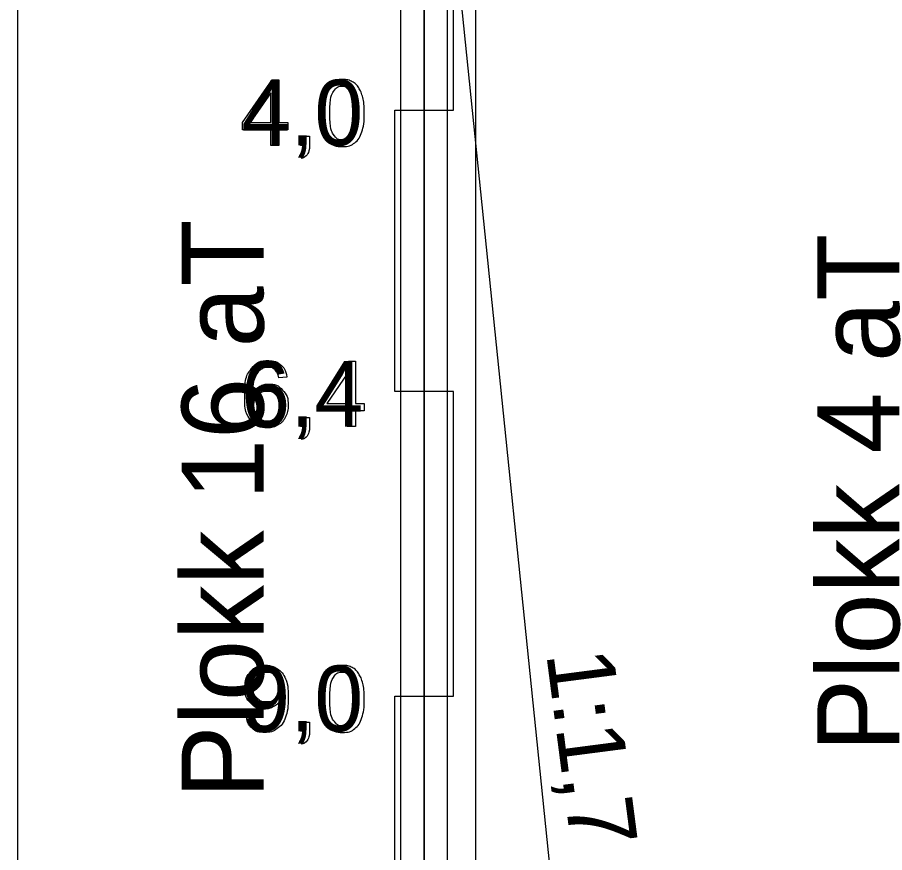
# Model space of a CAD drawing. Extents: x 700746 to 706058, y 6570320 to 6580460.
# Drawn here: x 704082.5 to 704156.5, y 6576458 to 6576529.3 of the extents above; entities that cross this region are included whole.
import ezdxf

# ---------------------------------------------------------------- set-up
doc = ezdxf.new("R2010")
doc.units = 0
for name, color, linetype in [('Default', 7, 'Continuous'), ('GEOLPUNKT', 7, 'Continuous'), ('illumineerimisjooned', 7, 'Continuous'), ('PIIR', 7, 'Continuous'), ('Plokid', 7, 'Continuous'), ('Täide', 7, 'Continuous'), ('vahekiht', 7, 'Continuous')]:
    doc.layers.add(name, color=color, linetype=linetype)

msp = doc.modelspace()

# ---------------------------------------------------------------- linework, layer by layer
at = {"layer": 'Default'}
msp.add_line((704082.499, 6576551.022), (704082.499, 6576249.109), dxfattribs=at)
at = {"layer": 'GEOLPUNKT'}
for points in [[(704117.222, 6576561.372), (704117.222, 6576271.372)], [(704104.133, 6576518.36), (704104.133, 6576519.7), (704101.704, 6576519.7), (704101.704, 6576520.332), (704104.256, 6576523.96), (704104.82, 6576523.96), (704104.82, 6576520.332), (704105.575, 6576520.332), (704105.575, 6576519.7), (704104.82, 6576519.7), (704104.82, 6576518.36), (704104.133, 6576518.36)], [(704104.133, 6576520.332), (704104.133, 6576522.861), (704102.38, 6576520.332), (704104.133, 6576520.332)], [(704106.651, 6576518.36), (704106.651, 6576519.141), (704107.432, 6576519.141), (704107.432, 6576518.36)], [(704107.04, 6576518.36), (704106.651, 6576518.36)], [(704106.796, 6576517.25), (704106.604, 6576517.545)], [(704110.659, 6576494.36), (704110.659, 6576495.7), (704108.23, 6576495.7), (704108.23, 6576496.332), (704110.783, 6576499.96), (704111.346, 6576499.96), (704111.346, 6576496.332), (704112.102, 6576496.332), (704112.102, 6576495.7), (704111.346, 6576495.7), (704111.346, 6576494.36), (704110.659, 6576494.36)], [(704105.507, 6576498.586), (704104.824, 6576498.53)], [(704110.659, 6576496.332), (704110.659, 6576498.861), (704108.906, 6576496.332), (704110.659, 6576496.332)], [(704106.655, 6576494.36), (704106.655, 6576495.141), (704107.436, 6576495.141), (704107.436, 6576494.36)], [(704107.044, 6576494.36), (704106.655, 6576494.36)], [(704106.8, 6576493.25), (704106.608, 6576493.545)], [(704102.033, 6576469.658), (704102.694, 6576469.718)], [(704106.651, 6576468.36), (704106.651, 6576469.141), (704107.432, 6576469.141), (704107.432, 6576468.36)], [(704107.04, 6576468.36), (704106.651, 6576468.36)], [(704106.796, 6576467.25), (704106.604, 6576467.545)]]:
    msp.add_lwpolyline(points, dxfattribs=at)
for points in [[(704119.722, 6576539.372), (704117.222, 6576539.372), (704117.222, 6576521.372), (704119.722, 6576521.372)], [(704114.722, 6576521.372), (704117.222, 6576521.372), (704117.222, 6576497.372), (704114.722, 6576497.372)], [(704119.722, 6576497.372), (704117.222, 6576497.372), (704117.222, 6576471.372), (704119.722, 6576471.372)], [(704114.722, 6576471.372), (704117.222, 6576471.372), (704117.222, 6576451.372), (704114.722, 6576451.372)]]:
    msp.add_lwpolyline(points, close=True, dxfattribs=at)
for points in [[(704108.452, 6576521.122), (704108.452, 6576522.115), (704108.656, 6576522.721), (704108.861, 6576523.327), (704109.263, 6576523.654), (704109.666, 6576523.982), (704110.277, 6576523.982), (704110.727, 6576523.982), (704111.068, 6576523.8), (704111.409, 6576523.619), (704111.629, 6576523.277), (704111.85, 6576522.936), (704111.976, 6576522.445), (704112.102, 6576521.954), (704112.102, 6576521.122), (704112.102, 6576520.137), (704111.899, 6576519.531), (704111.697, 6576518.925), (704111.294, 6576518.596), (704110.891, 6576518.266), (704110.277, 6576518.266), (704109.468, 6576518.266), (704109.006, 6576518.845), (704108.452, 6576519.545), (704108.452, 6576521.122)], [(704109.161, 6576521.122), (704109.161, 6576519.741), (704109.483, 6576519.285), (704109.804, 6576518.83), (704110.277, 6576518.83), (704110.749, 6576518.83), (704111.071, 6576519.287), (704111.393, 6576519.744), (704111.393, 6576521.122), (704111.393, 6576522.505), (704111.072, 6576522.959), (704110.75, 6576523.414), (704110.269, 6576523.414), (704109.797, 6576523.414), (704109.514, 6576523.013), (704109.161, 6576522.501), (704109.161, 6576521.122)], [(704106.604, 6576517.545), (704106.822, 6576517.641), (704106.925, 6576517.826), (704107.028, 6576518.012), (704107.04, 6576518.36)], [(704107.432, 6576518.36), (704107.432, 6576517.928), (704107.28, 6576517.662), (704107.127, 6576517.396), (704106.796, 6576517.25)], [(704104.824, 6576498.53), (704104.732, 6576498.938), (704104.564, 6576499.122), (704104.284, 6576499.418), (704103.874, 6576499.418), (704103.545, 6576499.418), (704103.294, 6576499.235), (704102.97, 6576498.998), (704102.783, 6576498.543), (704102.595, 6576498.088), (704102.588, 6576497.248), (704102.836, 6576497.626), (704103.196, 6576497.809), (704103.555, 6576497.993), (704103.949, 6576497.993), (704104.638, 6576497.993), (704105.121, 6576497.487), (704105.605, 6576496.981), (704105.605, 6576496.179), (704105.605, 6576495.652), (704105.378, 6576495.2), (704105.15, 6576494.747), (704104.753, 6576494.507), (704104.355, 6576494.266), (704103.85, 6576494.266), (704102.99, 6576494.266), (704102.447, 6576494.898), (704101.905, 6576495.53), (704101.905, 6576496.981), (704101.905, 6576498.603), (704102.505, 6576499.34), (704103.029, 6576499.982), (704103.916, 6576499.982), (704104.578, 6576499.982), (704105, 6576499.611), (704105.423, 6576499.24), (704105.507, 6576498.586)], [(704102.694, 6576496.175), (704102.694, 6576495.82), (704102.845, 6576495.495), (704102.996, 6576495.17), (704103.266, 6576495), (704103.536, 6576494.83), (704103.836, 6576494.83), (704104.273, 6576494.83), (704104.585, 6576495.181), (704104.897, 6576495.533), (704104.897, 6576496.137), (704104.897, 6576496.718), (704104.589, 6576497.052), (704104.28, 6576497.386), (704103.809, 6576497.386), (704103.343, 6576497.386), (704103.019, 6576497.052), (704102.694, 6576496.718), (704102.694, 6576496.175)], [(704106.608, 6576493.545), (704106.826, 6576493.641), (704106.929, 6576493.826), (704107.032, 6576494.012), (704107.044, 6576494.36)], [(704107.436, 6576494.36), (704107.436, 6576493.928), (704107.284, 6576493.662), (704107.132, 6576493.396), (704106.8, 6576493.25)], [(704102.694, 6576469.718), (704102.778, 6576469.251), (704103.015, 6576469.04), (704103.251, 6576468.83), (704103.621, 6576468.83), (704103.938, 6576468.83), (704104.178, 6576468.975), (704104.417, 6576469.12), (704104.569, 6576469.363), (704104.72, 6576469.606), (704104.823, 6576470.019), (704104.926, 6576470.432), (704104.926, 6576470.859), (704104.926, 6576470.905), (704104.922, 6576470.997), (704104.716, 6576470.668), (704104.359, 6576470.464), (704104.003, 6576470.26), (704103.587, 6576470.26), (704102.892, 6576470.26), (704102.411, 6576470.764), (704101.93, 6576471.267), (704101.93, 6576472.092), (704101.93, 6576472.943), (704102.432, 6576473.462), (704102.934, 6576473.982), (704103.69, 6576473.982), (704104.235, 6576473.982), (704104.688, 6576473.688), (704105.14, 6576473.394), (704105.375, 6576472.85), (704105.609, 6576472.306), (704105.609, 6576471.275), (704105.609, 6576470.202), (704105.377, 6576469.566), (704105.144, 6576468.931), (704104.684, 6576468.599), (704104.224, 6576468.266), (704103.605, 6576468.266), (704102.949, 6576468.266), (704102.533, 6576468.631), (704102.117, 6576468.996), (704102.033, 6576469.658)], [(704104.845, 6576472.126), (704104.845, 6576472.719), (704104.532, 6576473.066), (704104.219, 6576473.414), (704103.775, 6576473.414), (704103.315, 6576473.414), (704102.977, 6576473.039), (704102.639, 6576472.665), (704102.639, 6576472.069), (704102.639, 6576471.534), (704102.96, 6576471.2), (704103.281, 6576470.866), (704103.755, 6576470.866), (704104.232, 6576470.866), (704104.539, 6576471.2), (704104.845, 6576471.534), (704104.845, 6576472.126)], [(704108.452, 6576471.122), (704108.452, 6576472.115), (704108.656, 6576472.721), (704108.861, 6576473.327), (704109.263, 6576473.654), (704109.666, 6576473.982), (704110.277, 6576473.982), (704110.727, 6576473.982), (704111.068, 6576473.8), (704111.409, 6576473.619), (704111.629, 6576473.277), (704111.85, 6576472.936), (704111.976, 6576472.445), (704112.102, 6576471.954), (704112.102, 6576471.122), (704112.102, 6576470.137), (704111.899, 6576469.531), (704111.697, 6576468.925), (704111.294, 6576468.596), (704110.891, 6576468.266), (704110.277, 6576468.266), (704109.468, 6576468.266), (704109.006, 6576468.845), (704108.452, 6576469.545), (704108.452, 6576471.122)], [(704109.161, 6576471.122), (704109.161, 6576469.741), (704109.483, 6576469.285), (704109.804, 6576468.83), (704110.277, 6576468.83), (704110.749, 6576468.83), (704111.071, 6576469.287), (704111.393, 6576469.744), (704111.393, 6576471.122), (704111.393, 6576472.505), (704111.072, 6576472.959), (704110.75, 6576473.414), (704110.269, 6576473.414), (704109.797, 6576473.414), (704109.514, 6576473.013), (704109.161, 6576472.501), (704109.161, 6576471.122)], [(704106.604, 6576467.545), (704106.822, 6576467.641), (704106.925, 6576467.826), (704107.028, 6576468.012), (704107.04, 6576468.36)], [(704107.432, 6576468.36), (704107.432, 6576467.928), (704107.28, 6576467.662), (704107.127, 6576467.396), (704106.796, 6576467.25)]]:
    msp.add_open_spline(points, degree=3, dxfattribs=at)
at = {"layer": 'illumineerimisjooned'}
msp.add_line((704119.221, 6576295.403), (704119.221, 6576558.476), dxfattribs=at)
at = {"layer": 'PIIR'}
msp.add_line((704117.221, 6576293.372), (704117.221, 6576561.372), dxfattribs=at)
at = {"layer": 'Plokid'}
for p, q in [((704115.221, 6576293.126), (704115.221, 6576558.891)), ((704121.621, 6576297.439), (704121.621, 6576554.998))]:
    msp.add_line(p, q, dxfattribs=at)
at = {"layer": 'Täide'}
msp.add_line((704082.499, 6576551.022), (704082.499, 6576289.107), dxfattribs=at)
at = {"layer": 'vahekiht'}
msp.add_lwpolyline([(704117.222, 6576561.372), (704132.393, 6576413.307), (704161.645, 6576293.631)], dxfattribs=at)

# ---------------------------------------------------------------- texts
at = {"layer": 'GEOLPUNKT'}
for s, p in [('4,0', (704101.606, 6576518.36)), ('6,4', (704101.61, 6576494.36)), ('9,0', (704101.606, 6576468.36))]:
    msp.add_text(s, height=5.6, dxfattribs=at).set_placement(p)
msp.add_text('1:1,7', height=5.7, rotation=277.40363, dxfattribs=at).set_placement((704127.627, 6576475.004))
at = {"layer": 'Plokid'}
for s, p in [('Plokk 16 aT', (704103.518, 6576462.62)), ('Plokk 4 aT', (704157.775, 6576466.59))]:
    msp.add_text(s, height=7, rotation=90, dxfattribs=at).set_placement(p)

doc.saveas('drawing.dxf')
